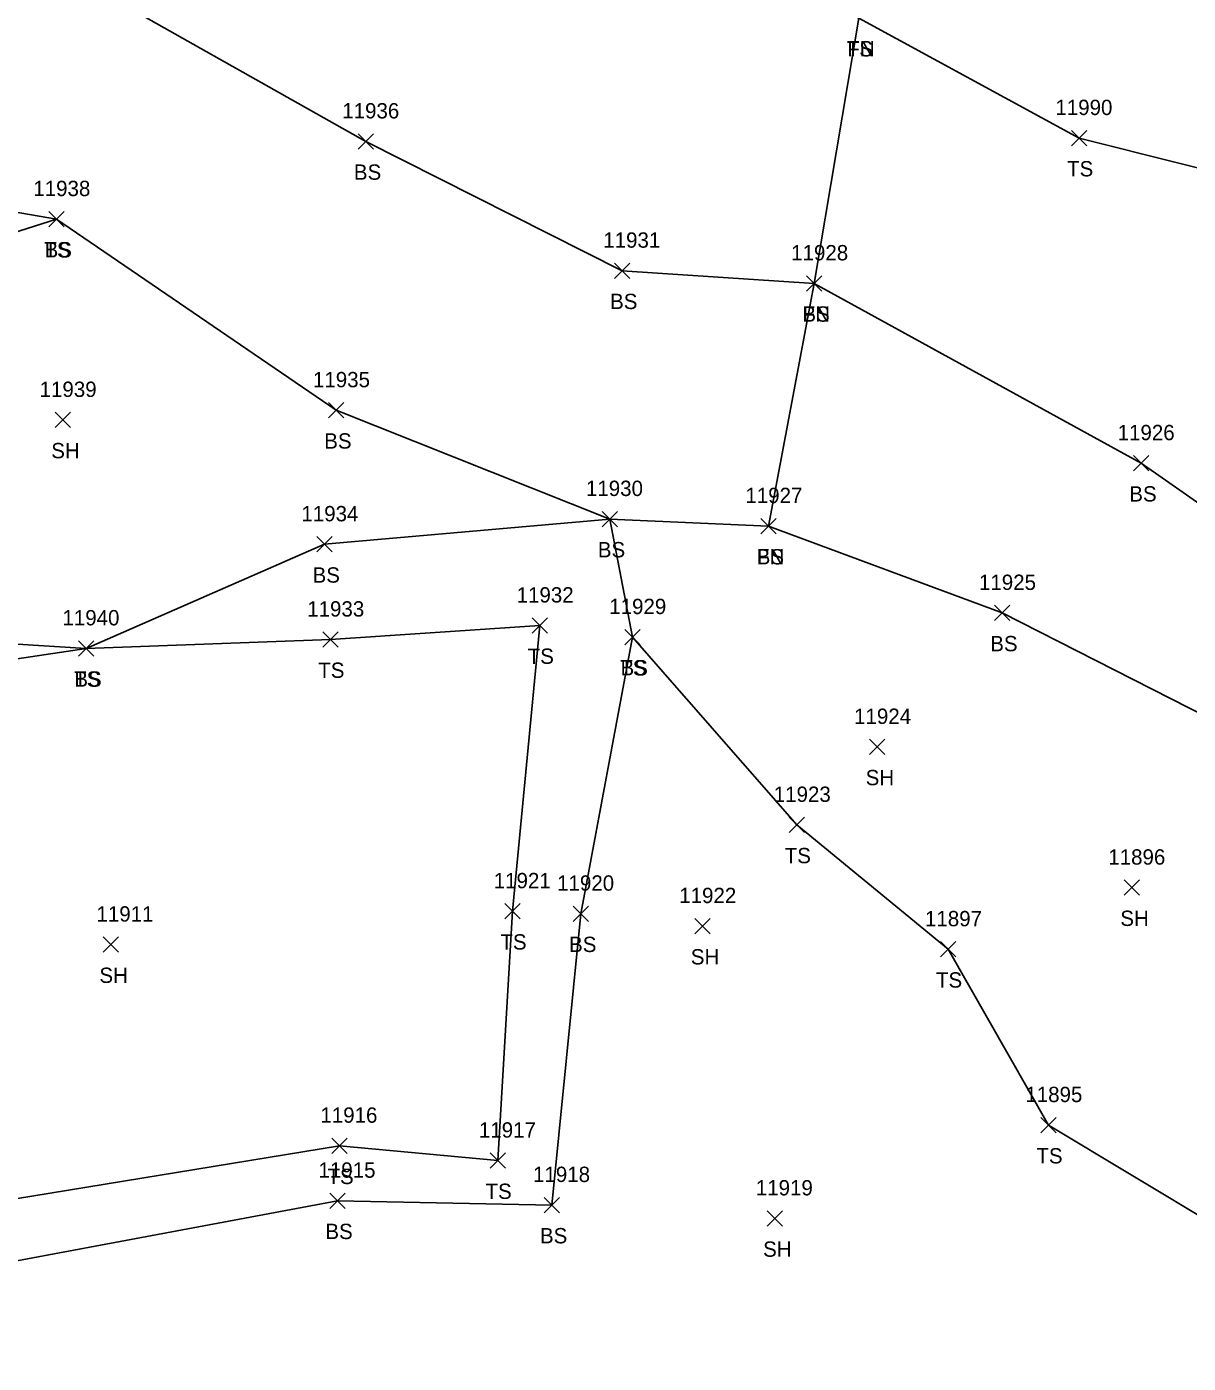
# Model space of a CAD drawing. Extents: x 1482574 to 1485769, y 580696 to 595649.
# Drawn here: x 1482861.2 to 1483012.7, y 583370 to 583544.3 of the extents above; entities that cross this region are included whole.
import ezdxf

# ---------------------------------------------------------------- set-up
doc = ezdxf.new("R2010")
doc.units = 0
for name, color, linetype in [('L_A', 7, 'Continuous'), ('L_I', 7, 'Continuous'), ('L_TIC', 7, 'Continuous'), ('LELB', 7, 'Continuous'), ('LFNC', 7, 'Continuous')]:
    doc.layers.add(name, color=color, linetype=linetype)

msp = doc.modelspace()

# ---------------------------------------------------------------- linework, layer by layer
at = {"layer": 'L_TIC'}
for points in [[(1482904.44, 583528.33), (1482906.44, 583530.33)], [(1482906.44, 583528.33), (1482904.44, 583530.33)], [(1482997.51, 583528.77), (1482999.51, 583530.77)], [(1482999.51, 583528.77), (1482997.51, 583530.77)], [(1482864.1, 583518.2), (1482866.1, 583520.2)], [(1482866.1, 583518.2), (1482864.1, 583520.2)], [(1482864.1, 583518.2), (1482866.1, 583520.2)], [(1482866.1, 583518.2), (1482864.1, 583520.2)], [(1482937.87, 583511.47), (1482939.87, 583513.47)], [(1482939.87, 583511.47), (1482937.87, 583513.47)], [(1482962.95, 583509.82), (1482964.95, 583511.82)], [(1482964.95, 583509.82), (1482962.95, 583511.82)], [(1482962.95, 583509.82), (1482964.95, 583511.82)], [(1482964.95, 583509.82), (1482962.95, 583511.82)], [(1482900.58, 583493.27), (1482902.58, 583495.27)], [(1482902.58, 583493.27), (1482900.58, 583495.27)], [(1482864.92, 583492.01), (1482866.92, 583494.01)], [(1482866.92, 583492.01), (1482864.92, 583494.01)], [(1483005.6, 583486.37), (1483007.6, 583488.37)], [(1483007.6, 583486.37), (1483005.6, 583488.37)], [(1482936.27, 583479.09), (1482938.27, 583481.09)], [(1482938.27, 583479.09), (1482936.27, 583481.09)], [(1482936.27, 583479.09), (1482938.27, 583481.09)], [(1482938.27, 583479.09), (1482936.27, 583481.09)], [(1482956.99, 583478.17), (1482958.99, 583480.17)], [(1482958.99, 583478.17), (1482956.99, 583480.17)], [(1482956.99, 583478.17), (1482958.99, 583480.17)], [(1482958.99, 583478.17), (1482956.99, 583480.17)], [(1482899.06, 583475.79), (1482901.06, 583477.79)], [(1482901.06, 583475.79), (1482899.06, 583477.79)], [(1482987.45, 583466.84), (1482989.45, 583468.84)], [(1482989.45, 583466.84), (1482987.45, 583468.84)], [(1482927.15, 583465.2), (1482929.15, 583467.2)], [(1482929.15, 583465.2), (1482927.15, 583467.2)], [(1482899.83, 583463.37), (1482901.83, 583465.37)], [(1482901.83, 583463.37), (1482899.83, 583465.37)], [(1482939.23, 583463.69), (1482941.23, 583465.69)], [(1482941.23, 583463.69), (1482939.23, 583465.69)], [(1482939.23, 583463.69), (1482941.23, 583465.69)], [(1482941.23, 583463.69), (1482939.23, 583465.69)], [(1482867.98, 583462.22), (1482869.98, 583464.22)], [(1482869.98, 583462.22), (1482867.98, 583464.22)], [(1482867.98, 583462.22), (1482869.98, 583464.22)], [(1482869.98, 583462.22), (1482867.98, 583464.22)], [(1482971.16, 583449.37), (1482973.16, 583451.37)], [(1482973.16, 583449.37), (1482971.16, 583451.37)], [(1482960.68, 583439.2), (1482962.68, 583441.2)], [(1482962.68, 583439.2), (1482960.68, 583441.2)], [(1483004.38, 583431.02), (1483006.38, 583433.02)], [(1483006.38, 583431.02), (1483004.38, 583433.02)], [(1482923.59, 583427.94), (1482925.59, 583429.94)], [(1482925.59, 583427.94), (1482923.59, 583429.94)], [(1482932.51, 583427.62), (1482934.51, 583429.62)], [(1482934.51, 583427.62), (1482932.51, 583429.62)], [(1482948.36, 583426), (1482950.36, 583428)], [(1482950.36, 583426), (1482948.36, 583428)], [(1482871.2, 583423.59), (1482873.2, 583425.59)], [(1482873.2, 583423.59), (1482871.2, 583425.59)], [(1482980.41, 583422.98), (1482982.41, 583424.98)], [(1482982.41, 583422.98), (1482980.41, 583424.98)], [(1482993.51, 583400.05), (1482995.51, 583402.05)], [(1482995.51, 583400.05), (1482993.51, 583402.05)], [(1482901.03, 583397.36), (1482903.03, 583399.36)], [(1482903.03, 583397.36), (1482901.03, 583399.36)], [(1482921.65, 583395.42), (1482923.65, 583397.42)], [(1482923.65, 583395.42), (1482921.65, 583397.42)], [(1482900.73, 583390.19), (1482902.73, 583392.19)], [(1482902.73, 583390.19), (1482900.73, 583392.19)], [(1482928.72, 583389.63), (1482930.72, 583391.63)], [(1482930.72, 583389.63), (1482928.72, 583391.63)], [(1482957.78, 583387.88), (1482959.78, 583389.88)], [(1482959.78, 583387.88), (1482957.78, 583389.88)]]:
    msp.add_lwpolyline(points, dxfattribs=at)
at = {"layer": 'LELB'}
for points in [[(1482883.99, 583591.12), (1482928.39, 583567.85), (1482969.77, 583545.41), (1482998.51, 583529.77), (1483025.38, 583523.04), (1483071.15, 583515.48), (1483108.22, 583508.47), (1483141.38, 583466.12), (1483190.9, 583469.1), (1483236.34, 583462.32), (1483273.61, 583462.3), (1483324.85, 583457.77), (1483368.65, 583482.54), (1483417.13, 583481.01)], [(1483405.91, 583388.16), (1483361.51, 583379.59), (1483320.97, 583388.85), (1483285.57, 583395.96), (1483249.12, 583381.82), (1483212.27, 583377.6), (1483192.83, 583387.11), (1483162.24, 583404.86), (1483128.27, 583414.07), (1483081.61, 583428.1), (1483052.02, 583455.63), (1483006.6, 583487.37), (1482963.95, 583510.82), (1482938.87, 583512.47), (1482905.44, 583529.33), (1482865.49, 583551.87), (1482843.42, 583559.41), (1482806.39, 583573.3), (1482733.22, 583577.02), (1482720.55, 583584.27)], [(1483001.18, 583264.72), (1483046.99, 583280.84), (1483076, 583289.68), (1483104.51, 583322.39), (1483142.08, 583329.34), (1483166.36, 583352.12), (1483184.88, 583364.36), (1483175.67, 583377.49), (1483155.87, 583388.92), (1483125.5, 583404.98), (1483077, 583409.39), (1483044.66, 583439.27), (1482988.45, 583467.84), (1482957.99, 583479.17), (1482937.27, 583480.09), (1482901.58, 583494.27), (1482865.1, 583519.2), (1482845.17, 583522.61), (1482805.44, 583532.11), (1482761.43, 583538.76), (1482731.62, 583542.27)], [(1482865.1, 583519.2), (1482844.97, 583512.81), (1482807.2, 583517.29), (1482761.68, 583522.6), (1482740.82, 583518.9)], [(1482838.3, 583397.64), (1482844.82, 583383.75), (1482855.94, 583382.63), (1482901.73, 583391.19), (1482929.72, 583390.63), (1482933.51, 583428.62), (1482940.23, 583464.69), (1482937.27, 583480.09), (1482900.06, 583476.79), (1482868.98, 583463.22), (1482851.81, 583460.64), (1482825.78, 583454.02), (1482825.89, 583433.88), (1482827.42, 583403.31)], [(1482838.3, 583397.64), (1482854.91, 583390.64), (1482902.03, 583398.36), (1482922.65, 583396.42), (1482924.59, 583428.94), (1482928.15, 583466.2), (1482900.83, 583464.37), (1482868.98, 583463.22), (1482850.3, 583464.4), (1482820.82, 583461.32), (1482817.54, 583431.95), (1482827.42, 583403.31), (1482818.77, 583401)], [(1483141.77, 583367.62), (1483111.59, 583380.93), (1483070.34, 583380.61), (1483027.49, 583381.22), (1482994.51, 583401.05), (1482981.41, 583423.98), (1482961.68, 583440.2), (1482940.23, 583464.69)]]:
    msp.add_lwpolyline(points, dxfattribs=at)
at = {"layer": 'LFNC'}
msp.add_lwpolyline([(1482957.99, 583479.17), (1482963.95, 583510.82), (1482969.77, 583545.41), (1482975.51, 583569.46)], dxfattribs=at)

# ---------------------------------------------------------------- texts
at = {"layer": 'L_A'}
for s, p in [('TS', (1482968.18, 583540.41)), ('FN', (1482968.25, 583540.41)), ('BS', (1482903.89, 583524.33)), ('TS', (1482996.92, 583524.77)), ('TS', (1482863.51, 583514.2)), ('BS', (1482863.54, 583514.2)), ('BS', (1482937.31, 583507.47)), ('BS', (1482962.39, 583505.82)), ('FN', (1482962.43, 583505.82)), ('BS', (1482900.02, 583489.27)), ('SH', (1482864.41, 583488.01)), ('BS', (1483005.04, 583482.37)), ('BS', (1482935.71, 583475.09)), ('BS', (1482935.71, 583475.09)), ('BS', (1482956.43, 583474.17)), ('FN', (1482956.47, 583474.17)), ('BS', (1482898.5, 583471.79)), ('BS', (1482986.9, 583462.84)), ('TS', (1482926.56, 583461.2)), ('TS', (1482899.24, 583459.37)), ('TS', (1482938.64, 583459.69)), ('BS', (1482938.67, 583459.69)), ('TS', (1482867.39, 583458.22)), ('BS', (1482867.42, 583458.22)), ('SH', (1482970.65, 583445.37)), ('TS', (1482960.09, 583435.2)), ('SH', (1483003.87, 583427.02)), ('TS', (1482923, 583423.94)), ('BS', (1482931.96, 583423.62)), ('SH', (1482947.84, 583422)), ('SH', (1482870.69, 583419.59)), ('TS', (1482979.82, 583418.98)), ('TS', (1482992.92, 583396.05)), ('TS', (1482900.44, 583393.36)), ('TS', (1482921.06, 583391.42)), ('BS', (1482900.17, 583386.19)), ('BS', (1482928.16, 583385.63)), ('SH', (1482957.27, 583383.88))]:
    msp.add_text(s, height=2, dxfattribs=at).set_placement(p)
at = {"layer": 'L_I'}
for s, p in [('11990', (1482995.4, 583532.77)), ('11936', (1482902.37, 583532.33)), ('11938', (1482862.07, 583522.2)), ('11938', (1482862.07, 583522.2)), ('11931', (1482936.42, 583515.47)), ('11928', (1482960.93, 583513.82)), ('11928', (1482960.93, 583513.82)), ('11939', (1482862.89, 583496.01)), ('11935', (1482898.55, 583497.27)), ('11926', (1483003.52, 583490.37)), ('11930', (1482934.16, 583483.09)), ('11930', (1482934.16, 583483.09)), ('11927', (1482954.96, 583482.17)), ('11927', (1482954.96, 583482.17)), ('11934', (1482897.04, 583479.79)), ('11925', (1482985.43, 583470.84)), ('11932', (1482925.12, 583469.2)), ('11933', (1482897.8, 583467.37)), ('11929', (1482937.2, 583467.69)), ('11929', (1482937.2, 583467.69)), ('11940', (1482865.87, 583466.22)), ('11940', (1482865.87, 583466.22)), ('11924', (1482969.14, 583453.37)), ('11923', (1482958.66, 583443.2)), ('11896', (1483002.3, 583435.02)), ('11921', (1482922.13, 583431.94)), ('11920', (1482930.4, 583431.62)), ('11922', (1482946.33, 583430)), ('11911', (1482870.31, 583427.59)), ('11897', (1482978.39, 583426.98)), ('11895', (1482991.48, 583404.05)), ('11916', (1482899.52, 583401.36)), ('11917', (1482920.2, 583399.42)), ('11915', (1482899.27, 583394.19)), ('11918', (1482927.26, 583393.63)), ('11919', (1482956.32, 583391.88))]:
    msp.add_text(s, height=2, dxfattribs=at).set_placement(p)

doc.saveas('drawing.dxf')
